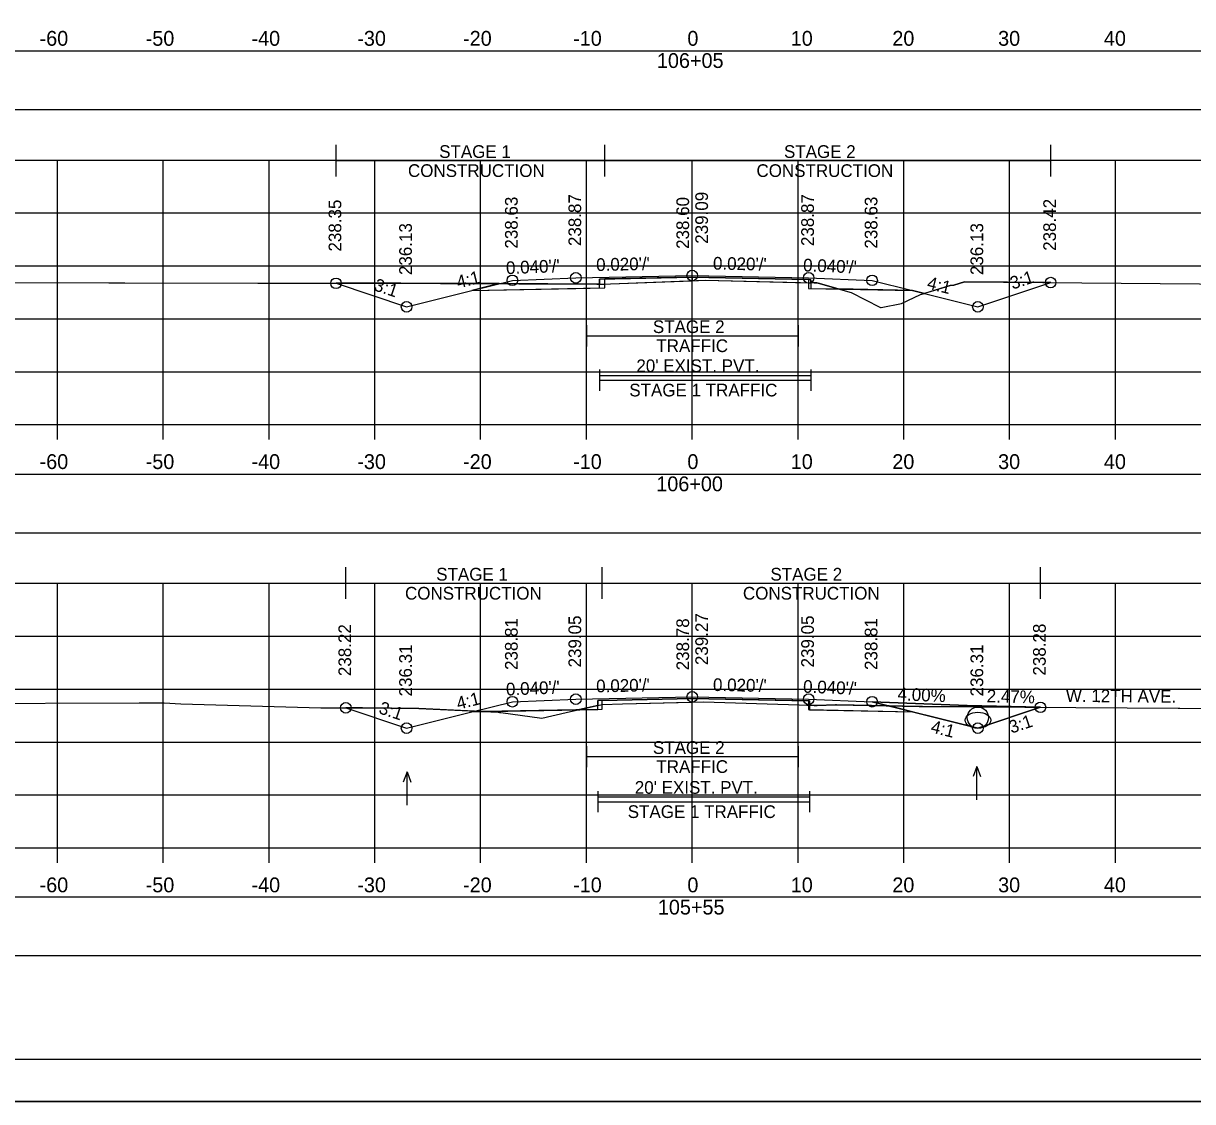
# Model space of a CAD drawing. Extents: x 1369627 to 1374022, y 380035 to 398173.
# Drawn here: x 1370116 to 1370226.5, y 380461.5 to 380563.4 of the extents above; entities that cross this region are included whole.
import ezdxf

# ---------------------------------------------------------------- set-up
doc = ezdxf.new("R2010")
doc.units = 0
for name, color, linetype in [('Default', 7, 'Continuous'), ('R_Alt Surface', 7, 'Continuous'), ('R_Axis', 7, 'Continuous'), ('R_Axis Annot', 7, 'Continuous'), ('R_Border', 7, 'Continuous'), ('R_Drive', 7, 'Continuous'), ('R_Exist Surface', 7, 'Continuous'), ('R_Fin Surface', 7, 'Continuous'), ('R_Grid', 7, 'Continuous'), ('R_MOT', 7, 'Continuous'), ('R_No Plot', 7, 'Continuous'), ('R_Water', 7, 'Continuous'), ('R_Water Annot', 7, 'Continuous'), ('R_Xsect Elev', 7, 'Continuous'), ('R_Xsect Slope', 7, 'Continuous'), ('T_Vehicle Path Lt Major', 7, 'Continuous'), ('T_Vehicle Path Lt Minor', 7, 'Continuous'), ('T_Vehicle Path Rt', 7, 'Continuous')]:
    doc.layers.add(name, color=color, linetype=linetype)

msp = doc.modelspace()

# ---------------------------------------------------------------- linework, layer by layer
at = {"layer": 'Default'}
for points in [[(1370029.24, 380555.31), (1370329.24, 380555.31), (1370329.24, 380560.83), (1370029.24, 380560.83)], [(1370029.24, 380515.3), (1370329.24, 380515.3), (1370329.24, 380520.82), (1370029.24, 380520.82)], [(1370029.24, 380475.36), (1370329.24, 380475.36), (1370329.24, 380480.88), (1370029.24, 380480.88)]]:
    msp.add_lwpolyline(points, close=True, dxfattribs=at)
at = {"layer": 'R_Alt Surface'}
for points in [[(1370158.41, 380538.2), (1370170.46, 380538.44), (1370170.46, 380539.28), (1370179.24, 380539.45), (1370190.24, 380539.23), (1370190.46, 380539.22), (1370190.46, 380538.39), (1370200.1, 380538.19)], [(1370158.41, 380498.39), (1370170.31, 380498.62), (1370170.31, 380499.46), (1370179.24, 380499.64), (1370190.24, 380499.42), (1370190.31, 380499.41), (1370190.31, 380498.58), (1370200.08, 380498.38)]]:
    msp.add_lwpolyline(points, dxfattribs=at)
at = {"layer": 'R_Axis'}
for p, q in [((1370029.24, 380525.53), (1370329.24, 380525.53)), ((1370119.24, 380524.13), (1370119.24, 380525.53)), ((1370129.24, 380524.13), (1370129.24, 380525.53)), ((1370139.24, 380524.13), (1370139.24, 380525.53)), ((1370149.24, 380524.13), (1370149.24, 380525.53)), ((1370159.24, 380524.13), (1370159.24, 380525.53)), ((1370169.24, 380524.13), (1370169.24, 380525.53)), ((1370179.24, 380524.13), (1370179.24, 380525.53)), ((1370189.24, 380524.13), (1370189.24, 380525.53)), ((1370199.24, 380524.13), (1370199.24, 380525.53)), ((1370209.24, 380524.13), (1370209.24, 380525.53)), ((1370219.24, 380524.13), (1370219.24, 380525.53)), ((1370029.24, 380485.53), (1370329.24, 380485.53)), ((1370119.24, 380484.13), (1370119.24, 380485.53)), ((1370129.24, 380484.13), (1370129.24, 380485.53)), ((1370139.24, 380484.13), (1370139.24, 380485.53)), ((1370149.24, 380484.13), (1370149.24, 380485.53)), ((1370159.24, 380484.13), (1370159.24, 380485.53)), ((1370169.24, 380484.13), (1370169.24, 380485.53)), ((1370179.24, 380484.13), (1370179.24, 380485.53)), ((1370189.24, 380484.13), (1370189.24, 380485.53)), ((1370199.24, 380484.13), (1370199.24, 380485.53)), ((1370209.24, 380484.13), (1370209.24, 380485.53)), ((1370219.24, 380484.13), (1370219.24, 380485.53))]:
    msp.add_line(p, q, dxfattribs=at)
at = {"layer": 'R_Border'}
msp.add_line((1370337.42, 380465.53), (1370021.24, 380465.53), dxfattribs=at)
at = {"layer": 'R_Drive'}
for p, q in [((1370196.24, 380499.34), (1370205.23, 380498.98)), ((1370205.23, 380498.98), (1370212.15, 380498.81))]:
    msp.add_line(p, q, dxfattribs=at)
at = {"layer": 'R_Exist Surface'}
for points in [[(1370110.05, 380538.97), (1370124.1, 380538.93), (1370125.61, 380538.92), (1370138.19, 380538.89), (1370140.68, 380538.88), (1370151.68, 380538.88), (1370155.45, 380538.87), (1370170.23, 380538.81), (1370170.99, 380538.81), (1370171.51, 380538.83), (1370180.46, 380539.18), (1370190.76, 380538.92), (1370191.01, 380538.91), (1370191.13, 380538.88), (1370194.25, 380538.01), (1370196.98, 380536.62), (1370197.04, 380536.6), (1370197.1, 380536.6), (1370199.03, 380536.97), (1370200.83, 380537.81), (1370203.63, 380538.68), (1370203.96, 380538.7), (1370204.98, 380539.03), (1370230.87, 380538.79)], [(1370109.18, 380499.16), (1370126.96, 380499.23), (1370129.33, 380499.22), (1370130.89, 380499.13), (1370144.12, 380498.76), (1370148.07, 380498.75), (1370153.4, 380498.7), (1370160.89, 380498.34), (1370160.96, 380498.34), (1370161.02, 380498.33), (1370161.15, 380498.31), (1370165.02, 380497.79), (1370167.33, 380498.31), (1370170.71, 380499.07), (1370172.66, 380499.13), (1370180.31, 380499.34), (1370189.34, 380499.03), (1370190.76, 380498.98), (1370190.79, 380498.98), (1370190.85, 380498.98), (1370190.94, 380498.97), (1370191.05, 380498.97), (1370192.79, 380499.03), (1370192.89, 380499.03), (1370200.7, 380498.88), (1370201, 380498.88), (1370225.17, 380498.73), (1370225.17, 380498.73), (1370225.18, 380498.73), (1370225.33, 380498.73), (1370248.42, 380498.58)]]:
    msp.add_lwpolyline(points, dxfattribs=at)
at = {"layer": 'R_Fin Surface'}
for points in [[(1370145.57, 380538.88), (1370152.24, 380536.66), (1370158.41, 380538.2), (1370162.24, 380539.16), (1370168.24, 380539.4), (1370179.24, 380539.62), (1370190.24, 380539.4), (1370196.24, 380539.16), (1370200.05, 380538.21), (1370206.24, 380536.66), (1370213.12, 380538.95)], [(1370146.5, 380498.76), (1370152.24, 380496.84), (1370158.41, 380498.39), (1370162.24, 380499.34), (1370168.24, 380499.58), (1370179.24, 380499.8), (1370190.24, 380499.58), (1370196.24, 380499.34), (1370200.05, 380498.39), (1370206.24, 380496.84), (1370212.15, 380498.81)]]:
    msp.add_lwpolyline(points, dxfattribs=at)
at = {"layer": 'R_Grid'}
for p, q in [((1370029.24, 380550.53), (1370329.24, 380550.53)), ((1370119.24, 380525.53), (1370119.24, 380550.53)), ((1370129.24, 380525.53), (1370129.24, 380550.53)), ((1370139.24, 380525.53), (1370139.24, 380550.53)), ((1370149.24, 380525.53), (1370149.24, 380550.53)), ((1370159.24, 380525.53), (1370159.24, 380550.53)), ((1370169.24, 380525.53), (1370169.24, 380550.53)), ((1370179.24, 380525.53), (1370179.24, 380550.53)), ((1370189.24, 380525.53), (1370189.24, 380550.53)), ((1370199.24, 380525.53), (1370199.24, 380550.53)), ((1370209.24, 380525.53), (1370209.24, 380550.53)), ((1370219.24, 380525.53), (1370219.24, 380550.53)), ((1370029.24, 380545.53), (1370329.24, 380545.53)), ((1370029.24, 380540.53), (1370329.24, 380540.53)), ((1370029.24, 380535.53), (1370329.24, 380535.53)), ((1370029.24, 380530.53), (1370329.24, 380530.53)), ((1370029.24, 380525.53), (1370329.24, 380525.53)), ((1370029.24, 380510.53), (1370329.24, 380510.53)), ((1370119.24, 380485.53), (1370119.24, 380510.53)), ((1370129.24, 380485.53), (1370129.24, 380510.53)), ((1370139.24, 380485.53), (1370139.24, 380510.53)), ((1370149.24, 380485.53), (1370149.24, 380510.53)), ((1370159.24, 380485.53), (1370159.24, 380510.53)), ((1370169.24, 380485.53), (1370169.24, 380510.53)), ((1370179.24, 380485.53), (1370179.24, 380510.53)), ((1370189.24, 380485.53), (1370189.24, 380510.53)), ((1370199.24, 380485.53), (1370199.24, 380510.53)), ((1370209.24, 380485.53), (1370209.24, 380510.53)), ((1370219.24, 380485.53), (1370219.24, 380510.53)), ((1370029.24, 380505.53), (1370329.24, 380505.53)), ((1370029.24, 380500.53), (1370329.24, 380500.53)), ((1370029.24, 380495.53), (1370329.24, 380495.53)), ((1370029.24, 380490.53), (1370329.24, 380490.53)), ((1370029.24, 380485.53), (1370329.24, 380485.53))]:
    msp.add_line(p, q, dxfattribs=at)
at = {"layer": 'R_MOT'}
for p, q in [((1370145.57, 380548.98), (1370145.57, 380551.98)), ((1370170.99, 380548.98), (1370170.99, 380551.98)), ((1370213.12, 380548.98), (1370213.12, 380551.98)), ((1370145.57, 380550.48), (1370213.12, 380550.48)), ((1370169.24, 380534.91), (1370169.24, 380532.91)), ((1370189.24, 380534.91), (1370189.24, 380532.91)), ((1370169.24, 380533.91), (1370189.24, 380533.91)), ((1370170.46, 380530.73), (1370170.46, 380528.73)), ((1370190.46, 380530.73), (1370190.46, 380528.73)), ((1370170.46, 380529.73), (1370190.46, 380529.73)), ((1370146.5, 380509.05), (1370146.5, 380512.05)), ((1370170.71, 380509.05), (1370170.71, 380512.05)), ((1370212.15, 380509.05), (1370212.15, 380512.05)), ((1370146.5, 380510.55), (1370212.15, 380510.55)), ((1370169.24, 380495.15), (1370169.24, 380493.15)), ((1370189.24, 380495.15), (1370189.24, 380493.15)), ((1370169.24, 380494.15), (1370189.24, 380494.15)), ((1370170.31, 380490.89), (1370170.31, 380488.89)), ((1370190.31, 380490.89), (1370190.31, 380488.89)), ((1370170.31, 380489.89), (1370190.31, 380489.89))]:
    msp.add_line(p, q, dxfattribs=at)
at = {"layer": 'R_No Plot'}
msp.add_line((1370008.84, 380461.55), (1370342.17, 380461.55), dxfattribs=at)
for points in [[(1370008.83, 380674.89), (1370342.17, 380674.89), (1370342.17, 380461.55), (1370008.83, 380461.55)], [(1370255.16, 380670.99), (1370274.78, 380670.99), (1370274.78, 380661.11), (1370290.89, 380661.11), (1370314.09, 380661.11), (1370314.09, 380628.44), (1370337.3, 380628.44), (1370337.42, 380465.53), (1370021.24, 380465.53), (1370021.24, 380670.99)]]:
    msp.add_lwpolyline(points, close=True, dxfattribs=at)
for points in [[(1370158.41, 380538.2), (1370168.24, 380538.4), (1370170.99, 380538.46), (1370170.99, 380539.29), (1370179.24, 380539.45), (1370190.24, 380539.23), (1370190.24, 380538.4), (1370190.24, 380538.4), (1370200.05, 380538.21)], [(1370170.46, 380530.18), (1370190.46, 380530.18)], [(1370158.41, 380498.39), (1370168.24, 380498.58), (1370170.71, 380498.64), (1370170.71, 380499.47), (1370179.24, 380499.64), (1370190.24, 380499.42), (1370190.24, 380498.59), (1370190.24, 380498.59), (1370200.05, 380498.39)], [(1370170.31, 380490.34), (1370190.31, 380490.34)]]:
    msp.add_lwpolyline(points, dxfattribs=at)
for centre, radius in [((1370179.24, 380539.62), 0.5), ((1370145.57, 380538.88), 0.5), ((1370162.24, 380539.16), 0.5), ((1370168.24, 380539.4), 0.5), ((1370190.24, 380539.4), 0.5), ((1370196.24, 380539.16), 0.5), ((1370213.12, 380538.95), 0.5), ((1370152.24, 380536.66), 0.5), ((1370206.24, 380536.66), 0.5), ((1370179.24, 380499.8), 0.5), ((1370146.5, 380498.76), 0.5), ((1370162.24, 380499.34), 0.5), ((1370168.24, 380499.58), 0.5), ((1370190.24, 380499.58), 0.5), ((1370196.24, 380499.34), 0.5), ((1370212.15, 380498.81), 0.5), ((1370206.24, 380497.84), 1), ((1370152.24, 380496.84), 0.5), ((1370206.24, 380496.84), 0.5)]:
    msp.add_circle(centre, radius, dxfattribs=at)
at = {"layer": 'R_Water'}
msp.add_ellipse((1370206.24, 380497.59), major_axis=(1.21, 0), ratio=0.62069, dxfattribs=at)
at = {"layer": 'R_Water Annot'}
for p, q in [((1370152.28, 380492.7), (1370151.93, 380491.74)), ((1370152.28, 380489.56), (1370152.28, 380492.7)), ((1370152.28, 380492.7), (1370152.63, 380491.74)), ((1370206.14, 380493.22), (1370205.79, 380492.26)), ((1370206.14, 380490.08), (1370206.14, 380493.22)), ((1370206.14, 380493.22), (1370206.49, 380492.26))]:
    msp.add_line(p, q, dxfattribs=at)
at = {"layer": 'R_Xsect Elev'}
for p, q in [((1370179.24, 380539.13), (1370179.24, 380549.13)), ((1370179.24, 380499.31), (1370179.24, 380509.31))]:
    msp.add_line(p, q, dxfattribs=at)
at = {"layer": 'T_Vehicle Path Lt Major'}
msp.add_lwpolyline([(1370196.24, 380499.34), (1370205.23, 380498.98), (1370212.15, 380498.81), (1370206.24, 380496.84)], close=True, dxfattribs=at)
at = {"layer": 'T_Vehicle Path Lt Minor'}
for p, q in [((1370205.23, 380498.98), (1370196.24, 380499.34)), ((1370196.24, 380499.34), (1370197.86, 380498.94)), ((1370197.86, 380498.94), (1370200.7, 380498.88)), ((1370200.7, 380498.88), (1370201, 380498.88)), ((1370201, 380498.88), (1370212.15, 380498.81)), ((1370212.15, 380498.81), (1370205.23, 380498.98))]:
    msp.add_line(p, q, dxfattribs=at)
at = {"layer": 'T_Vehicle Path Rt'}
for p, q in [((1370179.24, 380539.45), (1370170.99, 380539.29)), ((1370179.24, 380539.13), (1370179.24, 380539.45)), ((1370190.24, 380539.23), (1370179.24, 380539.45)), ((1370179.24, 380539.45), (1370179.24, 380539.13)), ((1370190.46, 380538.93), (1370190.46, 380538.39)), ((1370206.24, 380536.66), (1370213.12, 380538.95)), ((1370160.99, 380538.85), (1370155.45, 380538.87)), ((1370160.99, 380538.85), (1370158.41, 380538.2)), ((1370190.46, 380538.39), (1370193.03, 380538.35)), ((1370200.05, 380538.21), (1370193.03, 380538.35)), ((1370201.18, 380537.92), (1370200.05, 380538.21)), ((1370201.18, 380537.92), (1370206.24, 380536.66)), ((1370179.24, 380499.64), (1370170.71, 380499.47)), ((1370190.31, 380499.41), (1370179.24, 380499.64)), ((1370179.24, 380499.64), (1370179.24, 380499.31)), ((1370179.24, 380499.31), (1370179.24, 380499.64)), ((1370190.31, 380499), (1370190.31, 380499.41)), ((1370158.66, 380498.45), (1370153.4, 380498.7)), ((1370158.66, 380498.45), (1370158.41, 380498.39)), ((1370158.41, 380498.39), (1370159.5, 380498.41)), ((1370159.5, 380498.41), (1370158.66, 380498.45)), ((1370168.24, 380498.58), (1370159.5, 380498.41)), ((1370168.57, 380498.59), (1370168.24, 380498.58)), ((1370170.31, 380498.98), (1370168.57, 380498.59)), ((1370168.57, 380498.59), (1370170.31, 380498.62)), ((1370170.31, 380498.62), (1370170.31, 380498.98)), ((1370190.31, 380499), (1370190.31, 380498.58)), ((1370190.31, 380498.58), (1370200.05, 380498.39)), ((1370200.05, 380498.39), (1370197.86, 380498.94)), ((1370197.86, 380498.94), (1370200.05, 380498.39)), ((1370200.05, 380498.39), (1370206.24, 380496.84)), ((1370206.24, 380496.84), (1370212.15, 380498.81))]:
    msp.add_line(p, q, dxfattribs=at)
for points in [[(1370155.45, 380538.87), (1370151.68, 380538.88), (1370145.57, 380538.88)], [(1370145.57, 380538.88), (1370152.24, 380536.66), (1370158.41, 380538.2), (1370160.99, 380538.85)], [(1370170.99, 380539.29), (1370170.46, 380539.28), (1370170.46, 380538.81), (1370170.99, 380538.81)], [(1370170.99, 380538.81), (1370171.51, 380538.83), (1370179.24, 380539.13)], [(1370179.24, 380539.13), (1370180.46, 380539.18), (1370190.24, 380538.93)], [(1370190.24, 380538.93), (1370190.46, 380538.93), (1370190.46, 380539.22), (1370190.24, 380539.23)], [(1370193.03, 380538.35), (1370191.13, 380538.88), (1370191.01, 380538.91), (1370190.76, 380538.92), (1370190.46, 380538.93)], [(1370213.12, 380538.95), (1370204.98, 380539.03), (1370203.96, 380538.7), (1370203.63, 380538.68), (1370201.18, 380537.92)], [(1370158.41, 380538.2), (1370168.24, 380538.4), (1370170.46, 380538.44), (1370170.46, 380538.81)], [(1370170.46, 380538.81), (1370170.23, 380538.81), (1370160.99, 380538.85)], [(1370193.03, 380538.35), (1370194.25, 380538.01), (1370196.98, 380536.62), (1370197.04, 380536.6), (1370197.1, 380536.6), (1370199.03, 380536.97), (1370200.83, 380537.81), (1370201.18, 380537.92)], [(1370170.71, 380499.47), (1370170.31, 380499.46), (1370170.31, 380498.98), (1370170.71, 380499.07)], [(1370170.71, 380499.07), (1370172.66, 380499.13), (1370179.24, 380499.31)], [(1370179.24, 380499.31), (1370180.31, 380499.34), (1370189.34, 380499.03), (1370190.31, 380499)], [(1370153.4, 380498.7), (1370148.07, 380498.75), (1370146.5, 380498.76)], [(1370146.5, 380498.76), (1370152.24, 380496.84), (1370158.41, 380498.39), (1370158.66, 380498.45)], [(1370159.5, 380498.41), (1370160.89, 380498.34), (1370160.96, 380498.34), (1370161.02, 380498.33), (1370161.15, 380498.31), (1370165.02, 380497.79), (1370167.33, 380498.31), (1370168.57, 380498.59)], [(1370197.86, 380498.94), (1370192.89, 380499.03), (1370192.79, 380499.03), (1370191.05, 380498.97), (1370190.94, 380498.97), (1370190.85, 380498.98), (1370190.79, 380498.98), (1370190.76, 380498.98), (1370190.31, 380499)], [(1370212.15, 380498.81), (1370201, 380498.88), (1370200.7, 380498.88), (1370197.86, 380498.94)]]:
    msp.add_lwpolyline(points, dxfattribs=at)

# ---------------------------------------------------------------- texts
at = {"layer": 'R_Alt Surface'}
msp.add_text('W. 12TH AVE.', height=1.2, rotation=359.5795, dxfattribs=at).set_placement((1370214.55, 380499.32))
at = {"layer": 'R_Axis Annot'}
for s, height, p in [('-60', 1.4, (1370117.55, 380561.33)), ('-50', 1.4, (1370127.58, 380561.33)), ('-40', 1.4, (1370137.58, 380561.33)), ('-30', 1.4, (1370147.58, 380561.33)), ('-20', 1.4, (1370157.58, 380561.33)), ('-10', 1.4, (1370167.98, 380561.33)), ('0', 1.4, (1370178.78, 380561.33)), ('10', 1.4, (1370188.55, 380561.33)), ('20', 1.4, (1370198.15, 380561.33)), ('30', 1.4, (1370208.15, 380561.33)), ('40', 1.4, (1370218.15, 380561.33)), ('106+05', 1.4, (1370175.9, 380559.23)), ("20' EXIST. PVT.", 1.2, (1370173.96, 380530.49)), ('-60', 1.4, (1370117.55, 380521.33)), ('-50', 1.4, (1370127.58, 380521.33)), ('-40', 1.4, (1370137.58, 380521.33)), ('-30', 1.4, (1370147.58, 380521.33)), ('-20', 1.4, (1370157.58, 380521.33)), ('-10', 1.4, (1370167.98, 380521.33)), ('0', 1.4, (1370178.78, 380521.33)), ('10', 1.4, (1370188.55, 380521.33)), ('20', 1.4, (1370198.15, 380521.33)), ('30', 1.4, (1370208.15, 380521.33)), ('40', 1.4, (1370218.15, 380521.33)), ('106+00', 1.4, (1370175.84, 380519.23)), ("20' EXIST. PVT.", 1.2, (1370173.81, 380490.64)), ('-60', 1.4, (1370117.55, 380481.33)), ('-50', 1.4, (1370127.58, 380481.33)), ('-40', 1.4, (1370137.58, 380481.33)), ('-30', 1.4, (1370147.58, 380481.33)), ('-20', 1.4, (1370157.58, 380481.33)), ('-10', 1.4, (1370167.98, 380481.33)), ('0', 1.4, (1370178.78, 380481.33)), ('10', 1.4, (1370188.55, 380481.33)), ('20', 1.4, (1370198.15, 380481.33)), ('30', 1.4, (1370208.15, 380481.33)), ('40', 1.4, (1370218.15, 380481.33)), ('105+55', 1.4, (1370175.99, 380479.23))]:
    msp.add_text(s, height=height, dxfattribs=at).set_placement(p)
at = {"layer": 'R_MOT'}
for s, p in [('STAGE 1', (1370155.32, 380550.73)), ('STAGE 2', (1370187.91, 380550.73)), ('CONSTRUCTION', (1370152.37, 380548.93)), ('CONSTRUCTION', (1370185.31, 380548.93)), ('STAGE 2', (1370175.52, 380534.18)), ('TRAFFIC', (1370175.85, 380532.38)), ('STAGE 1 TRAFFIC', (1370173.29, 380528.19)), ('STAGE 1', (1370155.04, 380510.79)), ('STAGE 2', (1370186.63, 380510.79)), ('CONSTRUCTION', (1370152.09, 380508.99)), ('CONSTRUCTION', (1370184.03, 380508.99)), ('STAGE 2', (1370175.52, 380494.41)), ('TRAFFIC', (1370175.85, 380492.61)), ('STAGE 1 TRAFFIC', (1370173.14, 380488.35))]:
    msp.add_text(s, height=1.2, dxfattribs=at).set_placement(p)
at = {"layer": 'R_Xsect Elev'}
for s, rotation, p in [('238.35', 90, (1370146.07, 380541.88)), ('238.63', 90, (1370162.74, 380542.16)), ('238.87', 90, (1370168.74, 380542.4)), ('238.60', 90, (1370178.94, 380542.13)), ('239.09', 90, (1370180.73, 380542.62)), ('238.87', 90, (1370190.74, 380542.4)), ('238.63', 90, (1370196.74, 380542.16)), ('238.42', 90, (1370213.62, 380541.95)), ('236.13', 90, (1370152.74, 380539.66)), ('236.13', 90, (1370206.74, 380539.66)), ('238.81', 90, (1370162.74, 380502.34)), ('239.05', 90, (1370168.74, 380502.58)), ('238.78', 90, (1370178.94, 380502.31)), ('239.27', 90, (1370180.73, 380502.8)), ('239.05', 90, (1370190.74, 380502.58)), ('238.81', 90, (1370196.74, 380502.34)), ('238.22', 90, (1370147, 380501.76)), ('238.28', 90, (1370212.65, 380501.81)), ('236.31', 90, (1370152.74, 380499.84)), ('236.31', 90, (1370206.74, 380499.84)), ('4.00%', 357.7094, (1370198.63, 380499.48)), ('2.47%', 358.5857, (1370207.06, 380499.29))]:
    msp.add_text(s, height=1.2, rotation=rotation, dxfattribs=at).set_placement(p)
at = {"layer": 'R_Xsect Slope'}
for s, rotation, p in [("0.040'/'", 2.2906, (1370161.66, 380539.74)), ("0.020'/'", 1.1458, (1370170.17, 380540.04)), ("0.020'/'", 358.8542, (1370181.19, 380540.18)), ("0.040'/'", 357.7094, (1370189.7, 380540.02)), ('4:1', 14.0362, (1370157.12, 380538.39)), ('3:1', 18.4349, (1370209.52, 380538.28)), ('3:1', 341.5651, (1370149.07, 380538.24)), ('4:1', 345.9638, (1370201.36, 380538.39)), ("0.040'/'", 2.2906, (1370161.66, 380499.92)), ("0.020'/'", 1.1458, (1370170.17, 380500.22)), ("0.020'/'", 358.8542, (1370181.19, 380500.36)), ("0.040'/'", 357.7094, (1370189.7, 380500.2)), ('4:1', 14.0362, (1370157.12, 380498.58)), ('3:1', 341.5651, (1370149.53, 380498.27)), ('3:1', 18.4349, (1370209.41, 380496.32)), ('4:1', 345.9638, (1370201.71, 380496.46))]:
    msp.add_text(s, height=1.2, rotation=rotation, dxfattribs=at).set_placement(p)

doc.saveas('drawing.dxf')
